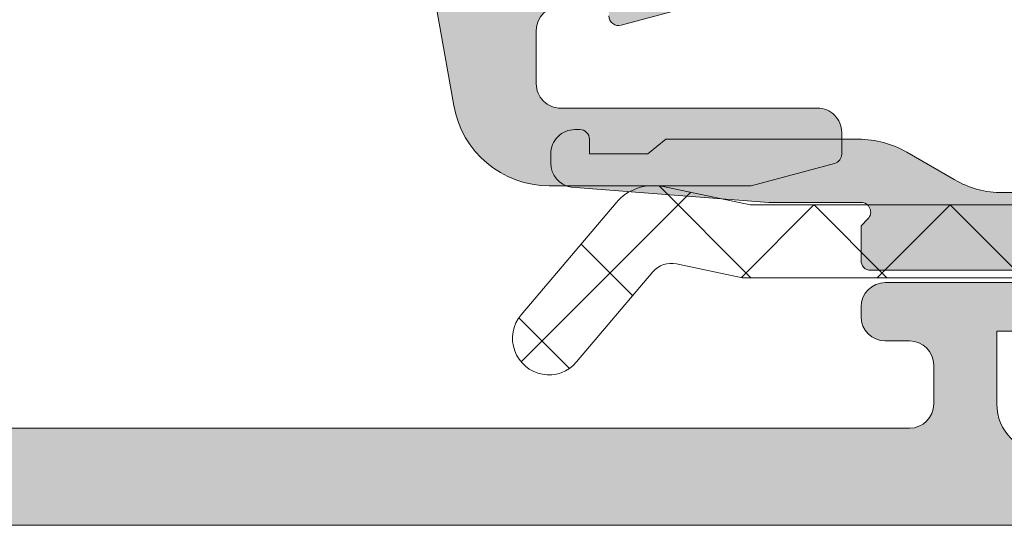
# Model space of a CAD drawing. Header units: millimetres. Extents: x 144573 to 336993, y 74252 to 247042.
# Tile 363 of 656: x 204065 to 204085, y 174627 to 174638. Entities that reach past the tile are written whole.
import ezdxf

# ---------------------------------------------------------------- set-up
doc = ezdxf.new("R2010")
doc.units = ezdxf.units.MM
doc.layers.add('FASÁDA DETAILNÍ', color=255, linetype='Continuous', lineweight=0)
doc.layers.add('NOVA', color=255, linetype='Continuous', lineweight=0)

# ---------------------------------------------------------------- blocks, each defined once
blk = doc.blocks.new('A$C69D17D4D')
at = {"layer": 'FASÁDA DETAILNÍ'}
h = blk.add_hatch(color=256, dxfattribs=at)
edge = h.paths.add_edge_path(flags=16)
edge.add_line((-19070.69997693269, 1268.678154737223), (-19070.69997693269, 1272.877904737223))
edge.add_ellipse((-19070.19997730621, 1272.87790511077), major_axis=(-0.4999996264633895, 0), ratio=1, start_angle=-90.00004280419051, end_angle=4.28042947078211e-05, ccw=False)
edge.add_line((-19070.19997693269, 1273.377904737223), (-19065.7999529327, 1273.377904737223))
edge.add_ellipse((-19065.79995255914, 1272.87790511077), major_axis=(-0.49999962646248, 0), ratio=1, start_angle=179.9999571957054, end_angle=270.0000428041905, ccw=False)
edge.add_line((-19065.29995293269, 1272.877904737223), (-19065.29995293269, 1268.678155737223))
edge.add_ellipse((-19065.7999534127, 1268.67815621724), major_axis=(-0.5000004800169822, 0), ratio=1, start_angle=90.00005500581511, end_angle=179.9999449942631, ccw=False)
edge.add_line((-19065.79995293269, 1268.178155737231), (-19070.19997693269, 1268.17815473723))
edge.add_ellipse((-19070.19997730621, 1268.678154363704), major_axis=(-0.49999962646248, 0), ratio=1, start_angle=-4.280429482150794e-05, end_angle=90.00004280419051, ccw=False)
edge = h.paths.add_edge_path()
edge.add_line((-19072.69835793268, 1271.591558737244), (-19071.49859793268, 1264.828558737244))
edge.add_arc((-19069.5293463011, 1265.177903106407), 1.999998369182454, 190.0595901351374, 270.0000392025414)
edge.add_line((-19069.5293449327, 1263.17790473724), (-19065.3643719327, 1263.17790473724))
edge.add_line((-19065.36437193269, 1263.17790473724), (-19063.6465829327, 1263.63818573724))
edge.add_arc((-19063.69834685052, 1263.831370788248), 0.1999999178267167, 285.0000385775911, 359.9999853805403)
edge.add_line((-19063.4983469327, 1263.831370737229), (-19063.4983469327, 1264.277904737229))
edge.add_arc((-19063.99834655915, 1264.277905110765), 0.4999996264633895, 359.9999571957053, 450.0000428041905)
edge.add_line((-19063.9983469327, 1264.777904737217), (-19069.2983469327, 1264.777904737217))
edge.add_arc((-19069.29834730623, 1265.277904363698), 0.49999962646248, 179.9999571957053, 270.00004280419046, ccw=False)
edge.add_line((-19069.79834693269, 1265.277904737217), (-19069.79834693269, 1266.378154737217))
edge.add_arc((-19069.29834645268, 1266.378154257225), 0.5000004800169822, 90.00005500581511, 179.9999449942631, ccw=False)
edge.add_line((-19069.29834693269, 1266.878154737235), (-19068.29834693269, 1266.878154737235))
edge.add_line((-19068.29834693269, 1266.878154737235), (-19068.29834693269, 1266.678154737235))
edge.add_arc((-19068.09834679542, 1266.678155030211), 0.2000001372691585, 180.0000839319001, 285.00000539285)
edge.add_line((-19068.0465829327, 1266.484969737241), (-19066.5791949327, 1266.878155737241))
edge.add_line((-19066.57919493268, 1266.878155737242), (-19064.49834693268, 1266.878155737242))
edge.add_arc((-19064.49834789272, 1267.878156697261), 1.0000009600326, 270.0000550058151, 359.999944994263)
edge.add_line((-19063.4983469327, 1267.878155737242), (-19063.4983469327, 1278.777657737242))
edge.add_arc((-19063.898347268, 1278.777657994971), 0.400000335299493, 359.9999630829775, 479.9999168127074)
edge.add_line((-19064.09834693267, 1279.124068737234), (-19064.96119493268, 1278.625902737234))
edge.add_line((-19064.96119493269, 1278.625902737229), (-19066.4533559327, 1278.198032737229))
edge.add_arc((-19066.37066455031, 1277.9096539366), 0.3000003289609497, 106.0000168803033, 210.1792412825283)
edge.add_line((-19066.63000193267, 1277.758841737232), (-19065.19826693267, 1275.293230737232))
edge.add_line((-19065.19826693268, 1275.293230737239), (-19065.19826693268, 1274.872811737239))
edge.add_arc((-19065.38983521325, 1274.869319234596), 0.1916001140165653, -92.5222218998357, 1.0444500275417, ccw=False)
edge.add_line((-19065.39826693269, 1274.67790473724), (-19071.8877059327, 1274.67790473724))
edge.add_arc((-19071.90594368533, 1274.877071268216), 0.1999998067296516, 155.8590518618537, 275.23200451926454, ccw=False)
edge.add_line((-19072.08845193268, 1274.958867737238), (-19071.02013093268, 1277.342552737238))
edge.add_arc((-19071.20263953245, 1277.424349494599), 0.2000002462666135, 335.8590177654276, 428.0262022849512)
edge.add_line((-19071.12780293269, 1277.609820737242), (-19073.15103093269, 1278.426180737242))
edge.add_arc((-19073.30070403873, 1278.055238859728), 0.3999998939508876, 68.02618212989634, 180.0000175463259)
edge.add_line((-19073.7007039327, 1278.05523873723), (-19073.7007049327, 1275.99109173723))
edge.add_arc((-19073.40070529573, 1275.991090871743), 0.2999996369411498, 179.9998347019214, 232.0950865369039)
edge.add_arc((-19073.76931584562, 1275.517671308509), 0.3000002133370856, -15.9998620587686, 52.095347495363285, ccw=False)
edge.add_line((-19073.4809369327, 1275.43498073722), (-19073.6982589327, 1274.67709173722))
edge.add_arc((-19072.09825988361, 1274.67709129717), 1.599999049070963, 179.9999842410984, 238.407605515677)
edge.add_arc((-19073.19839190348, 1272.888319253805), 0.499999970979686, 0.001545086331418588, 58.40766403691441, ccw=False)
edge.add_line((-19072.6983919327, 1272.888332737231), (-19072.6983579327, 1271.591558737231))
h = blk.add_hatch(color=256, dxfattribs=at)
edge = h.paths.add_edge_path()
edge.add_arc((-19053.50018823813, 1256.682007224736), 0.5000674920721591, 270.007732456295, 359.9922675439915)
edge.add_line((-19053.00012075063, 1256.681939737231), (-19053.00012075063, 1260.68193973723))
edge.add_arc((-19053.50018823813, 1260.681872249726), 0.5000674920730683, 0.007732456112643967, 89.99226754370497)
edge.add_line((-19053.50012075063, 1261.181939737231), (-19054.80016957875, 1261.181939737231))
edge.add_arc((-19054.80013267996, 1260.681902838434), 0.5000369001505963, 90.00422797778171, 179.9957720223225)
edge.add_line((-19055.30016957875, 1260.681939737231), (-19055.30016957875, 1260.181939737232))
edge.add_line((-19055.30016957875, 1260.181939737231), (-19054.30016957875, 1260.181939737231))
edge.add_line((-19054.30016957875, 1260.181939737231), (-19054.30016957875, 1258.681939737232))
edge.add_arc((-19055.30013260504, 1258.68190276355), 0.9999630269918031, -90.00211851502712, 0.002118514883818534, ccw=False)
edge.add_line((-19055.30016957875, 1257.681939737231), (-19059.30016957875, 1257.681939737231))
edge.add_arc((-19059.30009270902, 1258.682016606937), 1.000076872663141, 180.0044039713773, 269.99559602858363, ccw=False)
edge.add_line((-19060.30016957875, 1258.681939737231), (-19060.30016957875, 1260.181939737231))
edge.add_line((-19060.30016957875, 1260.181939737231), (-19059.30016957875, 1260.181939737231))
edge.add_line((-19059.30016957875, 1260.181939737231), (-19059.30016957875, 1260.681939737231))
edge.add_arc((-19059.80011210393, 1260.681997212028), 0.499942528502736, 359.9934131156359, 450.0065868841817)
edge.add_line((-19059.80016957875, 1261.181939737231), (-19062.60015737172, 1261.181939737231))
edge.add_arc((-19062.60015737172, 1260.681939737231), 0.5000000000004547, 90, 180.0000000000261)
edge.add_line((-19063.10015737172, 1260.681939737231), (-19063.10015737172, 1260.481939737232))
edge.add_arc((-19062.60015737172, 1260.481939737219), 0.5, 180, 270)
edge.add_line((-19062.60015737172, 1259.981939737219), (-19062.10015737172, 1259.981939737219))
edge.add_arc((-19062.10019247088, 1259.481904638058), 0.5000351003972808, 0.0040217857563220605, 89.99597821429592, ccw=False)
edge.add_line((-19061.60015737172, 1259.481939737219), (-19061.60015737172, 1258.681936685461))
edge.add_arc((-19062.10017393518, 1258.681953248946), 0.5000165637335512, 270.0018979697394, 359.9981020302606, ccw=False)
edge.add_line((-19062.10015737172, 1258.181936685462), (-19093.40015126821, 1258.181936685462))
edge.add_line((-19093.4001512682, 1258.181936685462), (-19099.43860888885, 1258.614333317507))
edge.add_arc((-19099.40015282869, 1259.613553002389), 0.9999594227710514, 180.0000000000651, 267.7959971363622, ccw=False)
edge.add_line((-19100.40011225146, 1259.613553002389), (-19100.40011225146, 1266.282005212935))
edge.add_arc((-19099.90011225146, 1266.282005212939), 0.5, 89.99999999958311, 179.9999999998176, ccw=False)
edge.add_line((-19099.90011225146, 1266.782005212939), (-19099.00011225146, 1266.782005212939))
edge.add_arc((-19099.00011225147, 1267.282005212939), 0.4999999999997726, 270, 360.0000000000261)
edge.add_line((-19098.50011225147, 1267.282005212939), (-19098.50011225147, 1268.682006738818))
edge.add_arc((-19098.42127580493, 1268.949527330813), 0.2788950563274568, 178.8354106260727, 253.580123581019, ccw=False)
edge.add_line((-19098.70011325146, 1268.955195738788), (-19098.70011325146, 1269.408789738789))
edge.add_arc((-19098.42124515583, 1269.414450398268), 0.2789255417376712, 106.42459455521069, 181.1628700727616, ccw=False)
edge.add_line((-19098.50011225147, 1269.681993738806), (-19098.50011225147, 1271.562004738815))
edge.add_arc((-19098.80011225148, 1271.562004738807), 0.3000000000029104, 359.9999999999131, 449.9999999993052)
edge.add_line((-19098.80011225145, 1271.862004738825), (-19099.7800865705, 1271.862004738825))
edge.add_arc((-19099.78008657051, 1271.562004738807), 0.2999999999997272, 90.00000000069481, 180.0000000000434)
edge.add_line((-19100.08008657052, 1271.562004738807), (-19100.08008657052, 1268.802006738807))
edge.add_arc((-19100.20008657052, 1268.802006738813), 0.1199999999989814, -90, 3.257127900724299e-10, ccw=False)
edge.add_line((-19100.20008657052, 1268.682006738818), (-19104.50011225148, 1268.682006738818))
edge.add_arc((-19104.50011225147, 1269.182006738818), 0.5, 180, 270, ccw=False)
edge.add_line((-19105.00011225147, 1269.182006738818), (-19105.00011225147, 1269.882006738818))
edge.add_line((-19105.00011225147, 1269.882006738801), (-19103.61861679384, 1272.274827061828))
edge.add_arc((-19103.73823203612, 1272.343886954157), 0.1381197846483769, 330.000000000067, 450)
edge.add_line((-19103.73823203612, 1272.482006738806), (-19107.50011225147, 1272.482006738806))
edge.add_arc((-19107.50011225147, 1274.482006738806), 1.999999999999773, 180.0000000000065, 270, ccw=False)
edge.add_line((-19109.50011225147, 1274.482006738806), (-19109.50011225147, 1275.050002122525))
edge.add_arc((-19110.00011225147, 1275.050002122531), 0.500000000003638, 2.34495935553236e-10, 34.4790717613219)
edge.add_arc((-19113.7096108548, 1272.502528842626), 4.999999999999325, 34.47907176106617, 84.65077199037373)
edge.add_arc((-19113.26199246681, 1277.343880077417), 0.138119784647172, 82.29756250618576, 209.9999999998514)
edge.add_line((-19113.3816077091, 1277.274820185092), (-19112.00011225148, 1274.881999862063))
edge.add_line((-19112.00011225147, 1274.88199986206), (-19112.00011225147, 1274.181999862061))
edge.add_arc((-19112.50011225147, 1274.181999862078), 0.5, -90, 0, ccw=False)
edge.add_line((-19112.50011225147, 1273.681999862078), (-19116.80013793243, 1273.681999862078))
edge.add_arc((-19116.80013793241, 1273.801999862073), 0.1199999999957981, 179.9999999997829, 270, ccw=False)
edge.add_line((-19116.92013793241, 1273.801999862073), (-19116.92013793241, 1276.561997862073))
edge.add_arc((-19117.22013793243, 1276.561997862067), 0.3000000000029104, 359.9999999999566, 449.9999999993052)
edge.add_line((-19117.22013793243, 1276.861997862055), (-19118.20011225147, 1276.861997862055))
edge.add_arc((-19118.20011225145, 1276.561997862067), 0.2999999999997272, 90.00000000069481, 180.0000000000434)
edge.add_line((-19118.50011225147, 1276.561997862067), (-19118.50011225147, 1274.681986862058))
edge.add_arc((-19118.5789793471, 1274.414443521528), 0.2789255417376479, -1.1628700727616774, 73.57540544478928, ccw=False)
edge.add_line((-19118.30011125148, 1274.408782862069), (-19118.30011125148, 1273.955188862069))
edge.add_arc((-19118.57894869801, 1273.949520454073), 0.2788950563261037, -73.580123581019, 1.1645893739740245, ccw=False)
edge.add_line((-19118.50011225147, 1273.681999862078), (-19118.50011225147, 1270.681941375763))
edge.add_line((-19118.50011225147, 1270.681941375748), (-19117.80003987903, 1269.981838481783))
edge.add_line((-19117.80003987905, 1269.981838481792), (-19117.20003377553, 1269.981838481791))
edge.add_line((-19117.20003377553, 1269.981838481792), (-19117.20003377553, 1271.581844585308))
edge.add_arc((-19116.70002432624, 1271.581835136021), 0.5000094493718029, 90.00108278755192, 179.998917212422, ccw=False)
edge.add_line((-19116.70003377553, 1272.081844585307), (-19116.30460569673, 1272.081844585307))
edge.add_arc((-19116.30460569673, 1271.581844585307), 0.4999999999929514, 74.99999999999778, 90, ccw=False)
edge.add_line((-19116.17519617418, 1272.064807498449), (-19114.74130941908, 1271.680598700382))
edge.add_arc((-19115.00012846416, 1270.714672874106), 1.000000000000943, -2.609112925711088e-11, 74.99999999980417, ccw=False)
edge.add_line((-19114.00012846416, 1270.714672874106), (-19114.00012846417, 1264.981850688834))
edge.add_line((-19114.00012846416, 1264.981850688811), (-19117.20003377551, 1264.981850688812))
edge.add_line((-19117.20003377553, 1264.981850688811), (-19117.20003377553, 1265.78183848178))
edge.add_line((-19117.20003377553, 1265.78183848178), (-19117.80003987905, 1265.781838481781))
edge.add_line((-19117.80003987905, 1265.78183848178), (-19118.5000215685, 1264.569405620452))
edge.add_line((-19118.5000215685, 1264.569405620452), (-19118.5000215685, 1263.48185068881))
edge.add_line((-19118.5000215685, 1263.481850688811), (-19103.50011225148, 1263.481850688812))
edge.add_arc((-19103.50011225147, 1262.981850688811), 0.5000000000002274, 0, 90, ccw=False)
edge.add_line((-19103.00011225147, 1262.981850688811), (-19103.00011225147, 1257.181939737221))
edge.add_arc((-19102.00011225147, 1257.181939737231), 1, 179.999999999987, 270)
edge.add_line((-19102.00011225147, 1256.181939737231), (-19053.50012075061, 1256.181939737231))
edge = h.paths.add_edge_path(flags=16)
edge.add_line((-19112.40012846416, 1265.78183848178), (-19112.40012846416, 1270.18183848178))
edge.add_arc((-19111.90012846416, 1270.181838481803), 0.5, 90, 180, ccw=False)
edge.add_line((-19111.90012846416, 1270.681838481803), (-19107.50012846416, 1270.681838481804))
edge.add_arc((-19107.50012846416, 1270.181838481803), 0.5, 0, 90, ccw=False)
edge.add_line((-19107.00012846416, 1270.181838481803), (-19107.00012846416, 1265.781838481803))
edge.add_arc((-19107.50012846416, 1265.78183848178), 0.5, -90, 0, ccw=False)
edge.add_line((-19107.50012846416, 1265.28183848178), (-19111.90012846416, 1265.28183848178))
edge.add_arc((-19111.90012846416, 1265.78183848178), 0.5, 180, 270, ccw=False)
h = blk.add_hatch(dxfattribs=at)
h.set_pattern_fill('ANSI37', color=256, scale=0.625, angle=90, style=0)
h.set_pattern_definition([(135, (-19063.0001209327, 1263.181939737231), (-1.403165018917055, -1.403165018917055), []), (225, (-19063.0001209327, 1263.181939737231), (1.403165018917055, -1.403165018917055), [])])
edge = h.paths.add_edge_path()
edge.add_ellipse((-19054.11320541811, 1267.802501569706), major_axis=(-5.039467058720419, 0), ratio=1, start_angle=94.96446126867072, end_angle=150.2082155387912)
edge.add_ellipse((-19050.00012093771, 1265.447701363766), major_axis=(-0.3000000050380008, 0), ratio=1, start_angle=150.2078270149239, end_angle=179.999307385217)
edge.add_line((-19049.70012093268, 1265.447697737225), (-19049.70011793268, 1265.981981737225))
edge.add_ellipse((-19050.00011769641, 1265.981982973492), major_axis=(-0.2999997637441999, 0), ratio=1, start_angle=179.9997638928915, end_angle=270.0000451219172)
edge.add_line((-19050.00011793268, 1266.281982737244), (-19051.55011493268, 1266.281982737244))
edge.add_ellipse((-19051.55010729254, 1266.581993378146), major_axis=(-0.3000106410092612, 0), ratio=1, start_angle=0.004323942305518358, end_angle=89.99854088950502, ccw=False)
edge.add_line((-19051.85011793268, 1266.581970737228), (-19051.85012893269, 1267.981952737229))
edge.add_ellipse((-19052.15011876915, 1267.981949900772), major_axis=(-0.2999898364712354, 0), ratio=1, start_angle=180.0005417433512, end_angle=269.9996492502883)
edge.add_line((-19052.15011693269, 1268.281939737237), (-19053.8501289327, 1268.281939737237))
edge.add_ellipse((-19053.85012179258, 1267.98192959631), major_axis=(-0.3000101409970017, 0), ratio=1, start_angle=270.0013636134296, end_angle=359.9955805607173)
edge.add_line((-19054.15013193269, 1267.981952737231), (-19054.15012093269, 1266.418121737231))
edge.add_ellipse((-19054.45127999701, 1266.385264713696), major_axis=(-0.3029461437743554, 0), ratio=1, start_angle=76.51642268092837, end_angle=186.2264509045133, ccw=False)
edge.add_ellipse((-19063.15620312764, 1255.069300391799), major_axis=(-14.00076634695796, 0), ratio=1, start_angle=231.9243799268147, end_angle=254.6982677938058)
edge.add_ellipse((-19059.34948955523, 1269.061538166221), major_axis=(-0.5004721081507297, 0), ratio=1, start_angle=-39.80663437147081, end_angle=77.08239147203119, ccw=False)
edge.add_line((-19059.73395693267, 1269.381939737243), (-19051.45067793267, 1269.381939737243))
edge.add_ellipse((-19051.45067846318, 1268.881940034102), major_axis=(-0.499999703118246, 0), ratio=1, start_angle=209.9999803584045, end_angle=269.99993921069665, ccw=False)
edge.add_line((-19051.01766593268, 1269.131939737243), (-19050.84445993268, 1268.831939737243))
edge.add_ellipse((-19050.41144740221, 1269.081939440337), major_axis=(-0.4999997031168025, 0), ratio=1, start_angle=29.99998035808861, end_angle=89.99993921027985)
edge.add_line((-19050.41144793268, 1268.581939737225), (-19048.78209993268, 1268.581939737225))
edge.add_ellipse((-19048.78209915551, 1269.581939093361), major_axis=(-0.9999993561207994, 0), ratio=1, start_angle=89.99995547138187, end_angle=149.9496611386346)
edge.add_ellipse((-19041.59771844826, 1265.425612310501), major_axis=(-7.300023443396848, 0), ratio=1, start_angle=281.2855536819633, end_angle=329.94964541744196, ccw=False)
edge.add_ellipse((-19043.41295055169, 1272.481949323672), major_axis=(-0.3999905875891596, 0), ratio=1, start_angle=110.50182944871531, end_angle=194.8529752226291, ccw=False)
edge.add_ellipse((-19041.03888360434, 1266.132851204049), major_axis=(-6.378448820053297, 0), ratio=1, start_angle=290.5018745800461, end_angle=345.5474022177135)
edge.add_line((-19047.21548293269, 1267.724777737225), (-19047.57906993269, 1266.314070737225))
edge.add_line((-19047.57906993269, 1266.314070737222), (-19047.78918293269, 1265.451369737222))
edge.add_ellipse((-19053.1258056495, 1266.781934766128), major_axis=(-5.499995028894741, 0), ratio=1, start_angle=89.99996579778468, end_angle=166.0000450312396, ccw=False)
edge.add_line((-19053.1258089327, 1261.281939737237), (-19065.5438369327, 1261.281939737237))
edge.add_line((-19065.54383693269, 1261.281939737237), (-19066.90689393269, 1261.569558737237))
edge.add_ellipse((-19067.01012654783, 1261.080332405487), major_axis=(-0.4999993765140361, 0), ratio=1, start_angle=258.0846992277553, end_angle=319.7162484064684)
edge.add_line((-19067.3915519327, 1261.40361873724), (-19068.9651629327, 1259.54701073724))
edge.add_ellipse((-19069.53730193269, 1260.031940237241), major_axis=(-0.7499997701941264, 0), ratio=1, start_angle=-40.28370615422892, end_angle=139.716293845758, ccw=False)
edge.add_line((-19070.10944093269, 1260.516869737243), (-19068.15015493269, 1262.828513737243))
edge.add_ellipse((-19067.38730332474, 1262.181941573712), major_axis=(-0.9999990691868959, 0), ratio=1, start_angle=258.0847521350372, end_angle=319.7163013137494, ccw=False)
edge.add_line((-19067.18083893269, 1263.160394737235), (-19065.38730193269, 1262.781939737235))
edge.add_line((-19065.38730193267, 1262.781939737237), (-19053.67710093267, 1262.781939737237))
h = blk.add_hatch(color=256, dxfattribs=at)
edge = h.paths.add_edge_path()
edge.add_line((-19067.5001209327, 1263.835939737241), (-19067.1269159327, 1264.135939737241))
edge.add_line((-19067.12691593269, 1264.135939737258), (-19063.15371093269, 1264.135939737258))
edge.add_ellipse((-19063.15371253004, 1262.135932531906), major_axis=(-2.000007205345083, 0), ratio=1, start_angle=240.00006633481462, end_angle=269.99995423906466, ccw=False)
edge.add_line((-19062.1537109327, 1263.867990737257), (-19061.1766589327, 1263.303888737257))
edge.add_ellipse((-19060.17665733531, 1265.035946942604), major_axis=(-2.000007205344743, 0), ratio=1, start_angle=60.00006633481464, end_angle=89.9999542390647)
edge.add_line((-19060.1766589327, 1263.035939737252), (-19054.4568249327, 1263.035939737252))
edge.add_ellipse((-19054.45682455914, 1263.535939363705), major_axis=(-0.49999962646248, 0), ratio=1, start_angle=89.99995719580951, end_angle=180.0000428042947)
edge.add_line((-19053.95682493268, 1263.535939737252), (-19053.95682493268, 1265.435939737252))
edge.add_ellipse((-19053.45708291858, 1265.436197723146), major_axis=(-0.4997420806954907, 0), ratio=1, start_angle=-90.02957826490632, end_angle=0.02957826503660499, ccw=False)
edge.add_line((-19053.45682493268, 1265.935939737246), (-19052.45682493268, 1265.935939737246))
edge.add_ellipse((-19052.45656694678, 1265.436197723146), major_axis=(-0.4997420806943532, 0), ratio=1, start_angle=179.9704217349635, end_angle=270.02957826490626, ccw=False)
edge.add_line((-19051.95682493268, 1265.435939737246), (-19051.95682493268, 1264.435939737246))
edge.add_ellipse((-19051.45708547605, 1264.435679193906), major_axis=(-0.4997395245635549, 0), ratio=1, start_angle=-0.02987163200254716, end_angle=90.02987163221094)
edge.add_line((-19051.45682493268, 1263.935939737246), (-19050.45682493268, 1263.935939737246))
edge.add_ellipse((-19050.4565710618, 1263.436191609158), major_axis=(-0.4997481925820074, 0), ratio=1, start_angle=179.9711230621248, end_angle=270.02910612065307, ccw=False)
edge.add_line((-19049.9568229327, 1263.435939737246), (-19049.9568229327, 1263.202908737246))
edge.add_ellipse((-19050.45682214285, 1263.202908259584), major_axis=(-0.4999992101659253, 0), ratio=1, start_angle=143.7506869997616, end_angle=180.0000547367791, ccw=False)
edge.add_ellipse((-19052.9568254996, 1265.03594616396), major_axis=(-3.600006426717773, 0), ratio=1, start_angle=90.00004085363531, end_angle=143.7506139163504, ccw=False)
edge.add_line((-19052.9568229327, 1261.435939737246), (-19062.9001209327, 1261.435939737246))
edge.add_ellipse((-19062.90012108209, 1261.635939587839), major_axis=(-0.1999998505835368, 0), ratio=1, start_angle=-4.2804724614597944e-05, end_angle=90.00004280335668, ccw=False)
edge.add_line((-19063.10012093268, 1261.635939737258), (-19063.10012093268, 1262.353160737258))
edge.add_line((-19063.10012093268, 1262.353160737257), (-19062.95915993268, 1262.494059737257))
edge.add_ellipse((-19063.10012130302, 1262.635939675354), major_axis=(-0.2000000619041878, 0), ratio=1, start_angle=134.813924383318, end_angle=269.999893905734)
edge.add_line((-19063.10012093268, 1262.835939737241), (-19064.99968993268, 1262.835939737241))
edge.add_line((-19064.99968993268, 1262.835939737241), (-19069.07833793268, 1263.150257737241))
edge.add_ellipse((-19069.00012042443, 1263.644102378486), major_axis=(-0.5000005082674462, 0), ratio=1, start_angle=7.347914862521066e-05, end_angle=80.99997723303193, ccw=False)
edge.add_line((-19069.5001209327, 1263.644101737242), (-19069.5001209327, 1263.835939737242))
edge.add_ellipse((-19069.00012130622, 1263.835940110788), major_axis=(-0.4999996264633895, 0), ratio=1, start_angle=-90.00004280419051, end_angle=4.28042947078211e-05, ccw=False)
edge.add_line((-19069.0001209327, 1264.335939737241), (-19068.9001209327, 1264.335939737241))
edge.add_ellipse((-19068.90012078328, 1264.135939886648), major_axis=(-0.1999998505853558, 0), ratio=1, start_angle=179.9999571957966, end_angle=270.00004280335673, ccw=False)
edge.add_line((-19068.70012093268, 1264.135939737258), (-19068.70012093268, 1263.835939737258))
edge.add_line((-19068.70012093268, 1263.835939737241), (-19067.50012093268, 1263.835939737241))
for points in [[(-19072.69835793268, 1271.591558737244), (-19071.49859793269, 1264.828558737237), (-19071.49859793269, 1264.828558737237, 0.363676), (-19069.5293449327, 1263.17790473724), (-19065.36437193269, 1263.17790473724), (-19063.64658293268, 1263.638185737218), (-19063.64658293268, 1263.638185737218, 0.339454), (-19063.4983469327, 1263.831370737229), (-19063.4983469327, 1264.277904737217), (-19063.4983469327, 1264.277904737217, 0.414214), (-19063.9983469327, 1264.777904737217), (-19069.29834693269, 1264.777904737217), (-19069.29834693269, 1264.777904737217, -0.414214), (-19069.79834693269, 1265.277904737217), (-19069.79834693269, 1266.378154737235), (-19069.79834693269, 1266.378154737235, -0.414213), (-19069.29834693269, 1266.878154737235)], [(-19068.29834693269, 1266.678154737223, 0.493145), (-19068.0465829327, 1266.484969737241), (-19066.57919493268, 1266.878155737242)], [(-19059.30016957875, 1257.681939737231, -0.4141685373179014), (-19060.30016957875, 1258.681939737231), (-19060.30016957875, 1260.181939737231), (-19059.30016957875, 1260.181939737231)], [(-19059.80016957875, 1261.181939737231), (-19062.60015737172, 1261.181939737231, 0.4142135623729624), (-19063.10015737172, 1260.681939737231), (-19063.10015737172, 1260.481939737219, 0.414213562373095), (-19062.60015737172, 1259.981939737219), (-19062.10015737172, 1259.981939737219, -0.4141724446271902), (-19061.60015737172, 1259.481939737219), (-19061.60015737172, 1258.681936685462, -0.4141941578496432), (-19062.10015737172, 1258.181936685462), (-19093.4001512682, 1258.181936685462)], [(-19102.00011225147, 1256.181939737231), (-19053.50012075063, 1256.181939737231, 0.4141345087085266)]]:
    blk.add_lwpolyline(points, format="xyb", dxfattribs=at)
at = {"layer": 'FASÁDA DETAILNÍ', "extrusion": (0, 0, -1)}
for points in [[(19053.1258089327, 1261.281939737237), (19065.54383693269, 1261.281939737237), (19066.9068939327, 1261.569558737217), (19066.9068939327, 1261.569558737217, -0.275594), (19067.3915519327, 1261.40361873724), (19068.9651629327, 1259.547010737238), (19068.9651629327, 1259.547010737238, 1), (19070.10944093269, 1260.516869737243), (19068.15015493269, 1262.828513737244), (19068.15015493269, 1262.828513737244, 0.275594), (19067.18083893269, 1263.160394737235), (19065.38730193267, 1262.781939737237), (19053.67710093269, 1262.781939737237)], [(19052.9568229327, 1261.435939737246), (19062.9001209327, 1261.435939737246), (19062.9001209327, 1261.435939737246, 0.414214), (19063.10012093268, 1261.635939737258), (19063.10012093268, 1262.353160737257), (19062.95915993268, 1262.494059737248), (19062.95915993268, 1262.494059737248, -0.669353), (19063.10012093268, 1262.835939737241), (19064.99968993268, 1262.835939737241), (19069.07833793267, 1263.150257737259), (19069.07833793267, 1263.150257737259, 0.368919), (19069.5001209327, 1263.644101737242), (19069.5001209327, 1263.835939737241), (19069.5001209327, 1263.835939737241, 0.414214), (19069.0001209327, 1264.335939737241), (19068.9001209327, 1264.335939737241), (19068.9001209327, 1264.335939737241, 0.414214), (19068.70012093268, 1264.135939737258), (19068.70012093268, 1263.835939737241), (19067.5001209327, 1263.835939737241), (19067.5001209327, 1263.835939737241), (19067.12691593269, 1264.135939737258), (19063.1537109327, 1264.135939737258), (19063.1537109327, 1264.135939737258, 0.131652), (19062.1537109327, 1263.867990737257), (19061.1766589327, 1263.303888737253), (19061.1766589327, 1263.303888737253, -0.131652), (19060.1766589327, 1263.035939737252), (19054.45682493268, 1263.035939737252)]]:
    blk.add_lwpolyline(points, format="xyb", dxfattribs=at)

msp = doc.modelspace()

# ---------------------------------------------------------------- block references
at = {"layer": 'NOVA', "ltscale": 300}
msp.add_blockref('A$C69D17D4D', (223144.9987451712, 173371.2585875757), dxfattribs=at)

doc.saveas('drawing.dxf')
